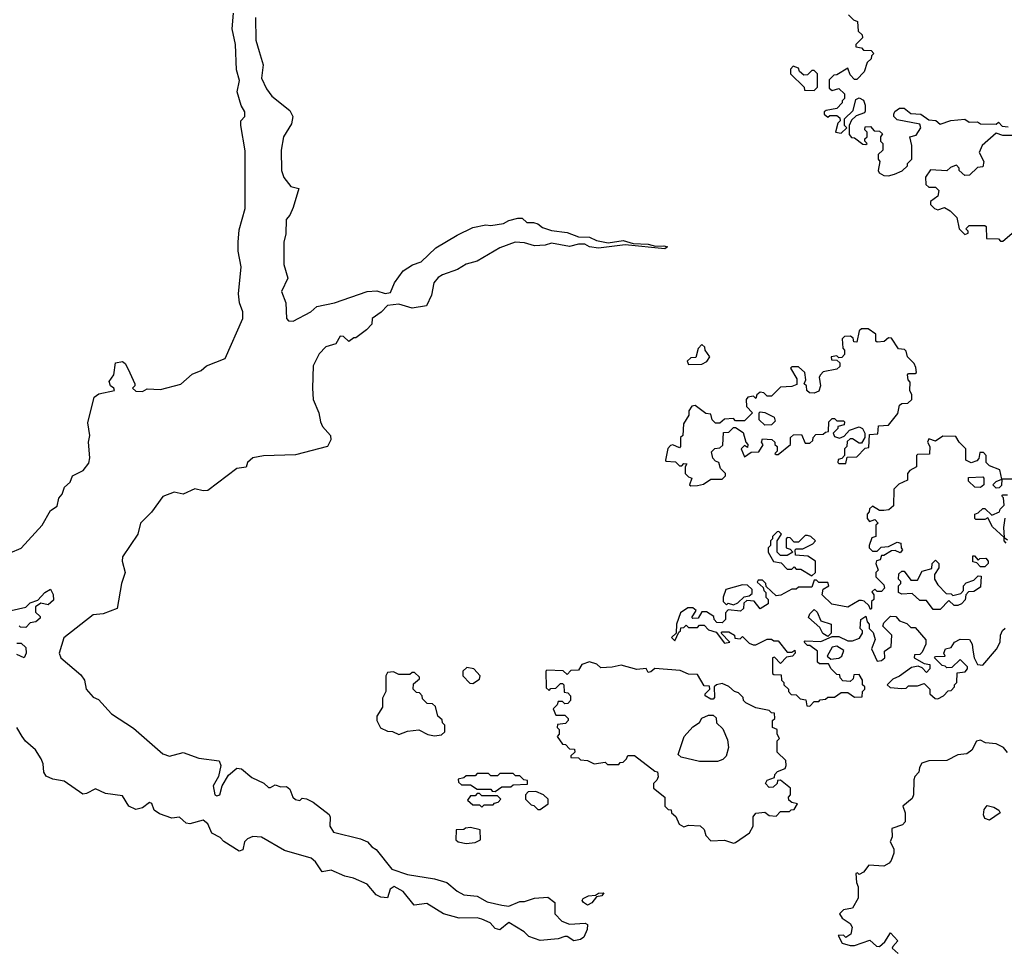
# Model space of a CAD drawing. Extents: x 2239805 to 2396427, y 665731 to 772158.
# Tile 259 of 326: x 2373388 to 2377771, y 705107 to 709246. Entities that reach past the tile are written whole.
import ezdxf

# ---------------------------------------------------------------- set-up
doc = ezdxf.new("R2010")
doc.units = 0

msp = doc.modelspace()

# ---------------------------------------------------------------- linework, layer by layer
at = {"layer": '0CON05XD'}
for points in [[(2373345, 706872.5), (2373395, 706892.5), (2373487.5, 706995), (2373525, 707060), (2373555, 707080), (2373562.5, 707115), (2373576.7, 707133.3), (2373587.5, 707165), (2373613, 707187), (2373623.3, 707215), (2373671.1, 707238.9), (2373695, 707271.2), (2373700.6, 707295), (2373694, 707365), (2373700, 707395), (2373691.7, 707451.7), (2373720, 707565), (2373739.5, 707580.5), (2373810, 707595), (2373807.5, 707605), (2373792.5, 707615), (2373786.7, 707635), (2373806.7, 707665), (2373815, 707717.5), (2373845, 707723.3), (2373856.7, 707715), (2373870.5, 707690.5), (2373900, 707625), (2373900, 707615), (2373890, 707605), (2373905, 707592.5), (2373935, 707590), (2373955, 707602.5), (2374015, 707600), (2374105, 707623.3), (2374155, 707667.5), (2374196.1, 707683.9), (2374220, 707705), (2374303, 707737), (2374380.8, 707915), (2374381.2, 707945), (2374366.7, 707985), (2374362, 708025), (2374373.3, 708145), (2374360, 708215), (2374360, 708255), (2374365, 708310), (2374391.2, 708405), (2374391.7, 708661.7), (2374372.5, 708775), (2374372.5, 708795), (2374390, 708815), (2374390, 708835), (2374373.8, 708863.8), (2374356, 708925), (2374366, 708975), (2374352.7, 709022.7), (2374349.2, 709135), (2374334.2, 709205), (2374340, 709275)], [(2374437.8, 709255), (2374439.5, 709155), (2374454.5, 709104.5), (2374471.9, 709045), (2374464.4, 708985), (2374487.3, 708937.3), (2374510, 708905), (2374591.2, 708841.2), (2374604, 708815), (2374597.2, 708782.8), (2374562.2, 708725), (2374551.8, 708665), (2374553.1, 708575), (2374563.2, 708543.2), (2374595, 708503.3), (2374630, 708495), (2374605, 708410), (2374590, 708375), (2374573.6, 708356.4), (2374572.3, 708292.3), (2374563.5, 708255), (2374563.6, 708156.4), (2374581.1, 708095), (2374553.5, 708035), (2374572.5, 707985), (2374575.7, 707915), (2374584.6, 707904.6), (2374605, 707904.1), (2374684.4, 707945), (2374710.7, 707969.3), (2374789.2, 707985), (2374935, 708036.4), (2374978, 708038)], [(2377077, 709267), (2377100, 709245), (2377118.3, 709238.3), (2377120, 709195), (2377138.3, 709178.3), (2377140, 709165), (2377110, 709135), (2377110, 709125), (2377135, 709120), (2377145, 709110), (2377178.3, 709108.3), (2377190, 709095), (2377180, 709085), (2377178.3, 709071.7), (2377160, 709055), (2377146.7, 709013.3), (2377115, 708980), (2377105, 708980), (2377085, 709000), (2377075, 709030), (2377025, 709000), (2377011.7, 708998.3), (2376991.7, 708978.3), (2376991.7, 708941.7), (2377005, 708930), (2377035, 708940), (2377060, 708915), (2377060, 708895), (2377050, 708885), (2377050, 708875), (2377025, 708850), (2376978.3, 708841.7), (2376970, 708835), (2376970, 708825), (2376985, 708812.5), (2376995, 708820), (2377025, 708820), (2377038.3, 708808.3), (2377040, 708795), (2377030, 708785), (2377020, 708745), (2377045, 708740), (2377070, 708765), (2377060, 708775), (2377060, 708805), (2377098.3, 708841.7), (2377110, 708890), (2377125, 708897.5), (2377145, 708887.5), (2377152.5, 708865), (2377151.7, 708838.3), (2377148.3, 708831.7), (2377111.7, 708818.3), (2377091.7, 708798.3), (2377080, 708775), (2377080, 708735), (2377091.7, 708721.7), (2377105, 708720), (2377141.7, 708691.7), (2377155, 708690), (2377160, 708695), (2377150, 708705), (2377150, 708715), (2377160, 708725), (2377160, 708745), (2377150, 708755), (2377151.7, 708768.3), (2377175, 708770), (2377191.7, 708751.7), (2377215, 708750), (2377228.3, 708738.3), (2377220, 708725), (2377220, 708705), (2377230, 708695), (2377230, 708665), (2377210, 708645), (2377210, 708625), (2377217.5, 708615), (2377210, 708575), (2377213.6, 708563.6), (2377235, 708552.5), (2377255, 708550), (2377281.7, 708558.3), (2377317, 708573), (2377340, 708595), (2377340, 708605), (2377360, 708625), (2377360, 708685), (2377350, 708725), (2377378.3, 708731.7), (2377400, 708765), (2377395, 708780), (2377295, 708800), (2377280, 708815), (2377280, 708825), (2377283.6, 708836.4), (2377305, 708852.5), (2377325, 708852.5), (2377355, 708827.5), (2377400, 708825), (2377435, 708800), (2377467, 708797), (2377485, 708780), (2377533.6, 708796.4), (2377595, 708802.5), (2377615, 708790), (2377651.7, 708791.7), (2377665, 708782.5), (2377735, 708780), (2377745, 708790), (2377761.7, 708771.7), (2377788.3, 708768.3)], [(2376925, 708930), (2376940, 708945), (2376940, 709005), (2376925, 709020), (2376915, 709020), (2376895, 709000), (2376878.3, 708998.3), (2376860, 709015), (2376855, 709030), (2376831.7, 709038.3), (2376820, 709025), (2376820, 709005), (2376880, 708945), (2376881.7, 708931.7), (2376925, 708930)], [(2377805, 708730), (2377765, 708730), (2377735, 708740), (2377672.5, 708685), (2377660, 708655), (2377680, 708615), (2377675, 708590), (2377651.7, 708588.3), (2377617, 708553), (2377595, 708552.5), (2377570, 708575), (2377570, 708585), (2377558.3, 708598.3), (2377550, 708595), (2377531.7, 708588.3), (2377515, 708572.5), (2377443, 708577), (2377420, 708545), (2377421.7, 708511.7), (2377435, 708500), (2377465, 708500), (2377480, 708485), (2377475, 708460), (2377443, 708437), (2377443, 708423), (2377460, 708405), (2377475, 708400), (2377505, 708410), (2377530, 708395), (2377560, 708365), (2377570, 708315), (2377595, 708290), (2377610, 708295), (2377610, 708305), (2377600, 708315), (2377615, 708330), (2377685, 708330), (2377690, 708325), (2377691.7, 708271.7), (2377745, 708270), (2377755, 708260), (2377765, 708260), (2377815, 708302.5)], [(2374978, 708038), (2375015, 708027.5), (2375038.3, 708031.7), (2375056.7, 708075), (2375095, 708127.5), (2375136.1, 708153.9), (2375175, 708168), (2375240.6, 708229.4), (2375335, 708286.2), (2375405, 708320), (2375462.5, 708332.5), (2375485, 708330), (2375541.7, 708338.3), (2375565, 708352.5), (2375605, 708362.5), (2375625, 708362.5), (2375645, 708342.5), (2375675, 708343.3), (2375695, 708336.7), (2375715, 708320), (2375755, 708306.7), (2375825, 708298.6), (2375875, 708279.2), (2375925, 708278.1), (2375955, 708262.5), (2376007, 708253), (2376075, 708263.3), (2376119.3, 708249.3), (2376185, 708245.7), (2376217.7, 708237.7), (2376255, 708239.2), (2376272.5, 708235), (2376260, 708225), (2376083.9, 708243.9), (2375965, 708228), (2375924.2, 708234.2), (2375903.6, 708246.4), (2375875, 708246.7), (2375835, 708236.2), (2375755, 708251.2), (2375727.3, 708242.7), (2375679.4, 708239.4), (2375635, 708252.9), (2375594.2, 708255.8), (2375525, 708230), (2375425, 708170.8), (2375375, 708157.5), (2375336.3, 708133.7), (2375269.7, 708110.3), (2375251.3, 708098.7), (2375232, 708075), (2375220.5, 708019.5), (2375198.8, 707971.2), (2375135, 707960.8), (2375075, 707978.8), (2375025, 707974), (2374996.8, 707943.2), (2374957.5, 707915), (2374955, 707890), (2374932.5, 707865), (2374885, 707830), (2374875, 707830), (2374852.5, 707812.5), (2374830, 707835), (2374815, 707837.5), (2374795, 707802.5), (2374750.7, 707789.3), (2374721.2, 707758.8), (2374694, 707705), (2374691.4, 707605), (2374694.4, 707554.4), (2374720, 707495), (2374726.7, 707455), (2374736.2, 707435), (2374771.2, 707395), (2374772.5, 707375), (2374757.5, 707345), (2374615, 707307.8), (2374473.6, 707303.6), (2374425.6, 707294.4), (2374402.5, 707275), (2374396.7, 707253.3), (2374355, 707247.1), (2374225, 707150), (2374205, 707147.5), (2374167, 707157), (2374116.1, 707133.9), (2374075, 707141.9), (2374025, 707123.1), (2373975, 707053.8), (2373926, 707005), (2373914.5, 706955.5), (2373846.2, 706855), (2373843.6, 706835), (2373857.5, 706785), (2373840.8, 706735), (2373822, 706625), (2373759.1, 706600.9), (2373715, 706596), (2373585, 706493.3), (2373564.2, 706425), (2373571.2, 706405), (2373659.7, 706329.7), (2373675.9, 706305.9), (2373684.2, 706265), (2373715, 706230), (2373739.3, 706219.3), (2373796, 706156), (2373895, 706091.2), (2374025, 705976.7), (2374055, 705967.5), (2374115, 705982.5), (2374185, 705958), (2374275.8, 705945.8), (2374284, 705925), (2374273, 705877), (2374249.2, 705835), (2374256.7, 705795), (2374265, 705790.8), (2374278.8, 705795), (2374289.2, 705835), (2374317.5, 705882.5), (2374355, 705913.3), (2374375, 705910), (2374421.2, 705871.2), (2374475, 705846), (2374495, 705826.7), (2374505, 705826.7), (2374525, 705840), (2374550.7, 705830.7), (2374575, 705831.2), (2374590.5, 705820.5), (2374604.4, 705784.4), (2374615, 705773.3), (2374635, 705770), (2374645, 705780), (2374665, 705777.5), (2374695, 705762.5), (2374765, 705707.5), (2374770, 705695), (2374768, 705655), (2374785, 705629.2), (2374905, 705598.6), (2374936.7, 705585), (2374955, 705563.3), (2374975, 705551.2), (2375045, 705463.1), (2375115, 705440.5), (2375235, 705420.6), (2375288.8, 705405), (2375335, 705366), (2375365, 705349.2), (2375425, 705343.3), (2375468.3, 705318.3), (2375535, 705303.3), (2375565, 705298.8), (2375615, 705320), (2375635, 705320), (2375680, 705335), (2375739.5, 705339.5), (2375770, 705315), (2375770, 705265), (2375801.7, 705231.7), (2375835, 705218.8), (2375905, 705223.3), (2375915, 705217.5), (2375913.8, 705195), (2375899.1, 705160.9), (2375885, 705150.8), (2375855, 705144), (2375825, 705163.3), (2375815, 705163.8), (2375785, 705153.3), (2375705, 705146.7), (2375655, 705163.3), (2375633.3, 705185), (2375565, 705226.7), (2375525, 705194.2), (2375505, 705200), (2375482.5, 705225), (2375445, 705241.2), (2375425, 705246.7), (2375345, 705246), (2375274.3, 705264.3), (2375200.5, 705310.5), (2375144.1, 705304.1), (2375095.7, 705365), (2375055, 705386.9), (2375037.5, 705375), (2375025, 705336.7), (2374995, 705338.8), (2374975, 705350), (2374935, 705397.5), (2374874.4, 705424.4), (2374835, 705432.9), (2374775, 705458.8), (2374735, 705452.5), (2374705, 705496.2), (2374685, 705512.5), (2374566.3, 705546.3), (2374465, 705606.7), (2374425, 705608.6), (2374401.3, 705598.7), (2374388.8, 705585), (2374380.7, 705549.3), (2374365, 705543.8), (2374297, 705587), (2374280, 705605), (2374243.6, 705623.6), (2374226, 705665), (2374205, 705682), (2374145, 705666), (2374128.3, 705668.3), (2374100, 705695), (2374065, 705691.2), (2374010.2, 705710.2), (2373986.9, 705726.9), (2373976, 705756), (2373965, 705760), (2373935, 705736.7), (2373905, 705730), (2373873.3, 705745), (2373845, 705790), (2373770.3, 705800.3), (2373725, 705820.8), (2373685, 705800), (2373668.3, 705798.3), (2373585.9, 705855.9), (2373535, 705864.2), (2373505, 705878), (2373495.8, 705895), (2373492.7, 705932.7), (2373484, 705955), (2373458.9, 705995), (2373413.1, 706033.1), (2373399.4, 706055), (2373375, 706094.2)], [(2376375, 707170), (2376405, 707172.5), (2376431.7, 707178.3), (2376465, 707200), (2376515, 707200), (2376530, 707215), (2376530, 707225), (2376508.3, 707248.3), (2376500, 707275), (2376485, 707280), (2376473, 707293), (2376468.3, 707321.7), (2376483, 707337), (2376505, 707340), (2376518.3, 707351.7), (2376521.7, 707408.3), (2376545, 707410), (2376565, 707430), (2376575, 707430), (2376608.3, 707408.3), (2376620, 707365), (2376630, 707355), (2376628.3, 707341.7), (2376615, 707350), (2376600, 707335), (2376615, 707300), (2376645, 707320), (2376678.3, 707321.7), (2376697, 707353), (2376690, 707365), (2376695, 707380), (2376737, 707377), (2376750, 707365), (2376750, 707355), (2376760, 707345), (2376760, 707325), (2376750, 707315), (2376755, 707310), (2376765, 707310), (2376820, 707355), (2376820, 707385), (2376833, 707397), (2376868.3, 707398.3), (2376885, 707360), (2376905, 707360), (2376918.3, 707371.7), (2376920, 707385), (2376931.7, 707398.3), (2376965, 707400), (2376975, 707410), (2376988.3, 707411.7), (2376990, 707455), (2377005, 707470), (2377015, 707470), (2377025, 707460), (2377055, 707460), (2377060, 707455), (2377058.3, 707441.7), (2377030, 707435), (2377030, 707425), (2377010, 707405), (2377015, 707390), (2377037, 707383), (2377058.3, 707391.7), (2377081.7, 707418.3), (2377125, 707432.5), (2377140, 707425), (2377150, 707405), (2377150, 707385), (2377135, 707360), (2377125, 707360), (2377095, 707380), (2377085, 707380), (2377071.7, 707368.3), (2377070, 707345), (2377060, 707335), (2377060, 707305), (2377048.3, 707291.7), (2377031.7, 707288.3), (2377030, 707275), (2377035, 707270), (2377065, 707270), (2377071.7, 707298.3), (2377115, 707300), (2377151.7, 707338.3), (2377168.3, 707341.7), (2377171.7, 707398.3), (2377208.3, 707401.7), (2377211.7, 707438.3), (2377255, 707440), (2377297, 707493), (2377305, 707530), (2377315, 707537.5), (2377341.7, 707538.3), (2377360, 707555), (2377360, 707575), (2377350, 707595), (2377351.7, 707631.7), (2377343, 707643), (2377340, 707665), (2377345, 707670), (2377375, 707670), (2377380, 707675), (2377377, 707697), (2377370, 707715), (2377340, 707745), (2377335, 707770), (2377327, 707777), (2377300.7, 707780.7), (2377268.3, 707828.3), (2377255, 707830), (2377237, 707813), (2377205, 707810), (2377200, 707815), (2377200, 707845), (2377165, 707870), (2377135, 707870), (2377125, 707860), (2377115, 707810), (2377101.7, 707811.7), (2377098.3, 707828.3), (2377087, 707837), (2377060, 707835), (2377050, 707825), (2377053, 707783), (2377060, 707775), (2377060, 707755), (2377048.3, 707741.7), (2377035, 707740), (2377025, 707750), (2377000, 707745), (2377001.7, 707731.7), (2377025, 707730), (2377038.3, 707718.3), (2377038.3, 707701.7), (2377025, 707690), (2376965, 707677.5), (2376952.5, 707665), (2376947.5, 707655), (2376952.5, 707615), (2376945, 707592.5), (2376925, 707582.5), (2376903.8, 707583.8), (2376892.5, 707595), (2376890, 707615), (2376880, 707625), (2376887.5, 707642.5), (2376882.5, 707675), (2376855, 707700), (2376825, 707700), (2376820, 707695), (2376847, 707647), (2376848.3, 707621.7), (2376825, 707612.5), (2376775, 707610), (2376735, 707570), (2376715, 707570), (2376700, 707585), (2376685, 707587.5), (2376670, 707575), (2376665, 707560), (2376655, 707570), (2376630, 707565), (2376622.5, 707555), (2376623, 707523), (2376650, 707495), (2376615, 707460), (2376575, 707460), (2376565, 707470), (2376525, 707467.5), (2376505, 707450), (2376485, 707450), (2376470, 707465), (2376465, 707490), (2376443, 707493), (2376395, 707527.5), (2376380, 707525), (2376367.5, 707505), (2376366.7, 707485), (2376343.3, 707446.7), (2376340, 707395), (2376330, 707385), (2376330, 707345), (2376325, 707340), (2376295, 707352.5), (2376285, 707350), (2376273, 707337), (2376262.5, 707285), (2376265, 707280), (2376307, 707277), (2376325, 707260), (2376335, 707260), (2376345, 707270), (2376358.3, 707268.3), (2376350, 707255), (2376350, 707225), (2376365, 707210), (2376380, 707205), (2376370, 707175), (2376375, 707170)], [(2376365, 707710), (2376425, 707712.5), (2376446.4, 707723.6), (2376460, 707745), (2376440, 707775), (2376438.3, 707788.3), (2376425, 707800), (2376408.3, 707781.7), (2376398.3, 707741.7), (2376375, 707740), (2376360, 707725), (2376365, 707710)], [(2376705, 707440), (2376680, 707465), (2376680, 707495), (2376685, 707500), (2376705, 707497.5), (2376746.4, 707476.4), (2376751.7, 707458.3), (2376735, 707442.5), (2376705, 707440)], [(2377805, 707200), (2377760, 707200), (2377758.3, 707171.7), (2377748.3, 707161.7), (2377735, 707160), (2377720, 707175), (2377735, 707190), (2377760, 707200), (2377751.7, 707241.7), (2377705, 707260), (2377690, 707275), (2377690, 707305), (2377678.3, 707318.3), (2377661.7, 707318.3), (2377658.3, 707291.7), (2377648.3, 707281.7), (2377623, 707273), (2377600, 707285), (2377600, 707335), (2377570, 707365), (2377555, 707390), (2377498.3, 707391.7), (2377465, 707370), (2377435, 707380), (2377430, 707365), (2377440, 707345), (2377438.3, 707311.7), (2377385, 707310), (2377380, 707305), (2377380, 707255), (2377350.7, 707239.3), (2377340, 707225), (2377340, 707195), (2377301.7, 707178.3), (2377280, 707155), (2377278.3, 707081.7), (2377257, 707063), (2377235, 707060), (2377215, 707060), (2377185, 707080), (2377171.7, 707068.3), (2377170, 707055), (2377160, 707045), (2377160, 707025), (2377171.7, 707011.7), (2377195, 707020), (2377210, 707005), (2377200, 706995), (2377200, 706945), (2377181.7, 706938.3), (2377170, 706905), (2377170, 706895), (2377185, 706880), (2377205, 706880), (2377223, 706897), (2377255, 706900), (2377295, 706920), (2377310, 706915), (2377312.5, 706895), (2377317.5, 706885), (2377308.3, 706871.7), (2377285, 706882.5), (2377268.3, 706881.7), (2377235, 706860), (2377225, 706860), (2377218.3, 706841.7), (2377203, 706837), (2377200, 706825), (2377210, 706795), (2377200, 706785), (2377200, 706765), (2377235, 706730), (2377237.5, 706715), (2377225, 706700), (2377205, 706700), (2377195, 706710), (2377181.7, 706698.3), (2377190, 706685), (2377190, 706665), (2377180, 706655), (2377180, 706625), (2377175, 706620), (2377168.3, 706638.3), (2377147, 706657), (2377135, 706660), (2377125, 706660), (2377075, 706630), (2377003, 706643), (2376960, 706685), (2376965, 706710), (2376990, 706725), (2376985, 706740), (2376945, 706740), (2376935, 706750), (2376925, 706750), (2376915, 706720), (2376855, 706720), (2376845, 706710), (2376825, 706710), (2376777, 706683), (2376755, 706680), (2376711.7, 706721.7), (2376710, 706735), (2376695, 706750), (2376675, 706750), (2376671.7, 706741.7), (2376698.3, 706718.3), (2376700, 706705), (2376710, 706695), (2376710, 706675), (2376720, 706665), (2376720, 706645), (2376685, 706622.5), (2376657, 706657), (2376625, 706660), (2376611.7, 706648.3), (2376610, 706625), (2376597, 706613), (2376541.7, 706618.3), (2376530, 706605), (2376530, 706575), (2376515, 706560), (2376491.7, 706561.7), (2376480, 706575), (2376478.3, 706588.3), (2376445, 706610), (2376425, 706610), (2376408.3, 706581.7), (2376385, 706580), (2376380, 706585), (2376400, 706615), (2376385, 706627.5), (2376363, 706627), (2376330, 706605), (2376312.5, 706555), (2376310, 706515), (2376290, 706495), (2376305, 706480), (2376321.7, 706518.3), (2376330, 706525), (2376331.7, 706538.3), (2376345, 706540), (2376355, 706550), (2376365, 706540), (2376405, 706540), (2376415, 706550), (2376435, 706550), (2376455, 706530), (2376488.3, 706518.3), (2376525, 706470), (2376550, 706475), (2376510, 706515), (2376515, 706520), (2376545, 706520), (2376570, 706505), (2376571.7, 706491.7), (2376595, 706490), (2376605, 706500), (2376635, 706470), (2376653, 706463), (2376665, 706462.5), (2376715, 706487.5), (2376735, 706487.5), (2376745, 706480), (2376765, 706480), (2376805, 706430), (2376825, 706430), (2376838.3, 706438.3), (2376840, 706425), (2376828.3, 706411.7), (2376801.7, 706408.3), (2376775, 706380), (2376748.3, 706408.3), (2376740, 706405), (2376740, 706335), (2376745, 706330), (2376778.3, 706328.3), (2376780, 706305), (2376790, 706295), (2376790, 706285), (2376810, 706265), (2376810, 706255), (2376821.7, 706241.7), (2376845, 706240), (2376861.7, 706221.7), (2376888.3, 706218.3), (2376891.7, 706191.7), (2376905, 706190)], [(2377665, 707162.5), (2377640, 707165), (2377611.7, 707191.7), (2377611.7, 707208.3), (2377675, 707210), (2377680, 707205), (2377680, 707175), (2377665, 707162.5)], [(2377780, 706915), (2377770, 706925), (2377770, 706940), (2377718.3, 706988.3), (2377698.3, 707028.3), (2377685, 707020), (2377645, 707020), (2377640, 707025), (2377640, 707045), (2377655, 707050), (2377675, 707070), (2377685, 707070), (2377715, 707040), (2377750, 707055), (2377753, 707067), (2377770, 707085), (2377767.5, 707117.5), (2377760, 707125), (2377765, 707130), (2377785, 707130)], [(2377773.8, 707026.2), (2377767.5, 706985), (2377770, 706940), (2377785, 706930)], [(2376915, 706770), (2376930, 706785), (2376930, 706835), (2376897, 706857), (2376841.7, 706861.7), (2376840, 706885), (2376845, 706890), (2376875, 706890), (2376918.3, 706911.7), (2376930, 706925), (2376910, 706945), (2376895, 706950), (2376885, 706950), (2376855, 706920), (2376835, 706920), (2376818.3, 706938.3), (2376805, 706940), (2376800, 706935), (2376800, 706895), (2376818.3, 706888.3), (2376830, 706875), (2376805, 706860), (2376775, 706860), (2376760, 706875), (2376760, 706925), (2376780, 706955), (2376767, 706967), (2376760, 706965), (2376740, 706945), (2376740, 706935), (2376730, 706925), (2376730, 706905), (2376720, 706895), (2376720, 706875), (2376743.6, 706833.6), (2376778.3, 706828.3), (2376805, 706800), (2376825, 706800), (2376835, 706810), (2376845, 706800), (2376865, 706800), (2376915, 706770)], [(2377485, 706620), (2377455, 706620), (2377425, 706660), (2377395, 706660), (2377361.7, 706691.7), (2377315, 706687.5), (2377300, 706695), (2377300, 706725), (2377310, 706735), (2377310, 706745), (2377300, 706755), (2377301.7, 706778.3), (2377315, 706790), (2377325, 706790), (2377355, 706750), (2377385, 706750), (2377405, 706790), (2377448.3, 706801.7), (2377450, 706825), (2377465, 706840), (2377480, 706825), (2377480, 706805), (2377460, 706775), (2377460, 706755), (2377475, 706730), (2377511.7, 706691.7), (2377535, 706690), (2377542.5, 706682.5), (2377578.3, 706691.7), (2377590, 706705), (2377590, 706725), (2377601.7, 706738.3), (2377635, 706750), (2377655, 706770), (2377668.3, 706768.3), (2377665, 706720), (2377635, 706700), (2377611.7, 706698.3), (2377600, 706685), (2377597, 706663), (2377580, 706645), (2377565, 706637.5), (2377548.3, 706638.3), (2377525, 706660), (2377485, 706620)], [(2377685, 706810), (2377665, 706810), (2377648.3, 706828.3), (2377631.7, 706831.7), (2377631.7, 706858.3), (2377638.3, 706858.3), (2377655, 706840), (2377663, 706847), (2377688.3, 706848.3), (2377700, 706835), (2377700, 706825), (2377685, 706810)], [(2373350, 706615), (2373415, 706630), (2373435, 706650), (2373468.3, 706661.7), (2373500, 706695), (2373525, 706710), (2373537, 706687), (2373538.3, 706661.7), (2373515, 706640), (2373482.5, 706647.5), (2373458.3, 706631.7), (2373458.3, 706608.3), (2373478.3, 706588.3), (2373478.3, 706581.7), (2373460, 706565), (2373435, 706560), (2373415, 706540), (2373391.7, 706541.7), (2373385, 706547.5)], [(2376565, 706640), (2376585, 706650), (2376613, 706677), (2376635, 706680), (2376648.3, 706691.7), (2376648.3, 706708.3), (2376628.3, 706728.3), (2376605, 706730), (2376531.7, 706708.3), (2376520, 706675), (2376520, 706655), (2376535, 706640), (2376542.5, 706647.5), (2376565, 706640)], [(2376985, 706500), (2376963.6, 706513.6), (2376949.3, 706539.3), (2376900, 706585), (2376905, 706600), (2376925, 706620), (2376938.3, 706608.3), (2376955, 706570), (2377000, 706555), (2377000, 706515), (2376985, 706500)], [(2376905, 706190), (2376925, 706210), (2376945, 706210), (2376951.7, 706218.3), (2376975, 706220), (2376985, 706230), (2377015, 706230), (2377045, 706250), (2377075, 706250), (2377105, 706230), (2377138.3, 706231.7), (2377140, 706255), (2377150, 706265), (2377150, 706275), (2377140, 706285), (2377140, 706305), (2377125, 706330), (2377101.7, 706328.3), (2377098.3, 706311.7), (2377085, 706300), (2377051.7, 706301.7), (2377040, 706315), (2377038.3, 706328.3), (2377025, 706330), (2377000, 706355), (2376988.3, 706378.3), (2376948.3, 706378.3), (2376940, 706385), (2376940, 706435), (2376905, 706460), (2376895, 706460), (2376880, 706475), (2376885, 706480), (2376955, 706477.5), (2377005, 706500), (2377035, 706500), (2377075, 706480), (2377095, 706480), (2377127, 706493), (2377140, 706515), (2377140, 706525), (2377130, 706535), (2377132.5, 706575), (2377155, 706590), (2377160, 706565), (2377170, 706555), (2377170, 706535), (2377187, 706517), (2377197, 706487), (2377180, 706445), (2377205, 706390), (2377225, 706392.5), (2377240, 706405), (2377237.5, 706435), (2377267.5, 706455), (2377270, 706505), (2377230, 706545), (2377235, 706560), (2377265, 706590), (2377288.3, 706588.3), (2377305, 706570), (2377337, 706557), (2377355, 706540), (2377375, 706540), (2377422.5, 706485), (2377422.5, 706465), (2377405, 706430), (2377395, 706420), (2377371.7, 706418.3), (2377370, 706405), (2377415, 706380), (2377440, 706375), (2377440, 706355), (2377425, 706340), (2377405, 706360), (2377387.5, 706367.5), (2377358.3, 706361.7), (2377305, 706322.5), (2377275, 706310), (2377250, 706285), (2377263, 706273), (2377315, 706267.5), (2377335, 706270), (2377345, 706280), (2377385, 706280), (2377415, 706290), (2377440, 706265), (2377440, 706245), (2377463, 706223), (2377475, 706222.5), (2377500, 706235), (2377521.7, 706258.3), (2377535, 706260), (2377550, 706275), (2377550, 706285), (2377560, 706295), (2377561.7, 706338.3), (2377597, 706343), (2377607.5, 706355), (2377607.5, 706365), (2377575, 706397.5), (2377538.3, 706361.7), (2377515, 706360), (2377508.3, 706368.3), (2377495, 706370), (2377460, 706405), (2377465, 706410), (2377508.3, 706411.7), (2377502.5, 706425), (2377510, 706445), (2377535, 706450), (2377550, 706475), (2377575, 706487.5), (2377616.4, 706486.4), (2377627.5, 706465), (2377631.7, 706438.3), (2377637.5, 706405), (2377652.5, 706375), (2377675, 706372.5), (2377736.1, 706443.9), (2377752.5, 706475), (2377753.8, 706505), (2377763.9, 706526.1), (2377775, 706537.5)], [(2373375, 706470), (2373395, 706470), (2373415, 706450), (2373416.2, 706425), (2373407.5, 706405), (2373375, 706420)], [(2376998.3, 706398.3), (2377035, 706402.5), (2377048.3, 706411.7), (2377057.5, 706437.5), (2377025, 706456.7), (2377005, 706452.5), (2376982.5, 706412.5), (2376998.3, 706398.3)], [(2375405, 706290), (2375435, 706310), (2375437.5, 706325), (2375410, 706355), (2375378.3, 706361.7), (2375360, 706345), (2375360, 706325), (2375391.7, 706291.7), (2375405, 706290)], [(2376565, 705580), (2376575, 705582.5), (2376637.5, 705625), (2376652.5, 705655), (2376653.6, 705696.4), (2376665, 705712.5), (2376705, 705717.5), (2376725, 705702.5), (2376755, 705700), (2376775, 705720), (2376815, 705720), (2376821.7, 705728.3), (2376835, 705730), (2376850, 705755), (2376825, 705760), (2376811.7, 705771.7), (2376810, 705785), (2376820, 705795), (2376820, 705825), (2376775, 705860), (2376761.7, 705858.3), (2376760, 705845), (2376741.7, 705828.3), (2376725, 705827.5), (2376707.5, 705845), (2376715, 705860), (2376748.3, 705871.7), (2376750, 705885), (2376761.7, 705898.3), (2376795, 705912.5), (2376800, 705925), (2376798.3, 705948.3), (2376760, 705985), (2376760, 706035), (2376770, 706045), (2376760, 706065), (2376760, 706085), (2376740, 706095), (2376740, 706125), (2376750, 706135), (2376748.3, 706158.3), (2376735, 706160), (2376725, 706170), (2376665, 706182.5), (2376620, 706205), (2376610, 706215), (2376608.3, 706228.3), (2376588.3, 706248.3), (2376570, 706255), (2376545, 706277.5), (2376515, 706290), (2376490, 706285), (2376480, 706275), (2376481.7, 706228.3), (2376475, 706220), (2376465, 706220), (2376440, 706235), (2376440, 706245), (2376460, 706265), (2376458.3, 706278.3), (2376435, 706280), (2376405, 706330), (2376365, 706332.5), (2376328.3, 706348.3), (2376215, 706357.5), (2376198.3, 706341.7), (2376185, 706340), (2376177, 706357), (2376135, 706352.5), (2376065, 706372.5), (2376025, 706362.5), (2375975, 706360), (2375957, 706377), (2375925, 706386.7), (2375890, 706375), (2375875, 706350), (2375841.7, 706348.3), (2375825, 706330), (2375807.5, 706347.5), (2375735, 706350), (2375730, 706345), (2375731.7, 706271.7), (2375745, 706260), (2375751.7, 706268.3), (2375775, 706270), (2375795, 706290), (2375805, 706290), (2375810, 706285), (2375811.7, 706251.7), (2375828.3, 706248.3), (2375840, 706235), (2375840, 706215), (2375828.3, 706201.7), (2375815, 706200), (2375805, 706210), (2375785, 706210), (2375780, 706195), (2375763, 706177), (2375775, 706150), (2375815, 706150), (2375830, 706135), (2375830, 706125), (2375818.3, 706111.7), (2375781.7, 706108.3), (2375780, 706095), (2375790, 706085), (2375790, 706065), (2375780, 706055), (2375805, 706020), (2375818.3, 706018.3), (2375835, 706000), (2375858.3, 705998.3), (2375860, 705985), (2375841.7, 705968.3), (2375841.7, 705961.7), (2375875, 705960), (2375885, 705950), (2375915, 705947.5), (2375945, 705932.5), (2375995, 705940), (2376005, 705930), (2376055, 705930), (2376061.7, 705938.3), (2376075, 705940), (2376090, 705955), (2376095, 705970), (2376125, 705970), (2376215, 705900), (2376227, 705897), (2376230, 705875), (2376225, 705860), (2376210, 705845), (2376210, 705825), (2376260, 705785), (2376260, 705745), (2376275, 705730), (2376288.3, 705728.3), (2376290, 705715), (2376308.3, 705698.3), (2376323.6, 705663.6), (2376345, 705652.5), (2376365, 705660), (2376417, 705657), (2376435, 705640), (2376443, 705613), (2376465, 705590), (2376525, 705592.5), (2376565, 705580)], [(2375235, 706057.5), (2375265, 706062.5), (2375280, 706075), (2375280, 706105), (2375270, 706115), (2375268.3, 706128.3), (2375250, 706145), (2375238.3, 706188.3), (2375225, 706200), (2375201.7, 706201.7), (2375181.7, 706221.7), (2375180, 706235), (2375168.3, 706248.3), (2375155, 706250), (2375140, 706265), (2375141.7, 706288.3), (2375168.3, 706311.7), (2375168.3, 706318.3), (2375145, 706340), (2375135, 706340), (2375125, 706330), (2375075, 706330), (2375051.7, 706341.7), (2375025, 706340), (2375017.5, 706325), (2375017.5, 706255), (2375002.5, 706225), (2375003.3, 706185), (2374977.5, 706145), (2374977.5, 706125), (2374993.6, 706093.6), (2375025, 706077.5), (2375047, 706077), (2375075, 706063.8), (2375115, 706078), (2375165, 706083.8), (2375205, 706063.3), (2375235, 706057.5)], [(2376495, 705943.3), (2376415, 705943.8), (2376333, 705963), (2376320, 705975), (2376346.7, 706055), (2376385, 706097.5), (2376413.9, 706116.1), (2376425, 706136.7), (2376455, 706150), (2376475, 706150), (2376488.3, 706138.3), (2376490, 706115), (2376518.3, 706088.3), (2376539.3, 706039.3), (2376543.3, 706005), (2376533.6, 705966.4), (2376518.3, 705951.7), (2376495, 705943.3)], [(2377785, 705982.5), (2377767.5, 706005), (2377735, 706022.5), (2377687, 706027), (2377665, 706037.5), (2377647, 706033), (2377626.2, 705993.8), (2377605, 705977.5), (2377565, 705972.5), (2377515, 705947.5), (2377435, 705946.7), (2377403.6, 705936.4), (2377393, 705917), (2377390, 705895), (2377373, 705877), (2377368.3, 705861.7), (2377367.5, 705795), (2377361.7, 705778.3), (2377320, 705745), (2377330, 705715), (2377330, 705675), (2377318.3, 705661.7), (2377270, 705645), (2377271.7, 705608.3), (2377262.5, 705585), (2377280, 705555), (2377280, 705535), (2377267, 705503), (2377259.3, 705490.7), (2377235, 705477.5), (2377168.3, 705481.7), (2377145, 705450), (2377125, 705440), (2377117, 705447), (2377110, 705445), (2377112.5, 705405), (2377120, 705385), (2377120, 705335), (2377095, 705290), (2377055, 705282.5), (2377037.5, 705265), (2377050, 705245), (2377085, 705222.5), (2377093.3, 705205), (2377087.5, 705175), (2377065, 705160), (2377055, 705170), (2377031.7, 705168.3), (2377050, 705135), (2377085, 705123.3), (2377105, 705123.3), (2377173, 705147), (2377201.7, 705121.7), (2377215, 705120), (2377240, 705140), (2377265, 705180), (2377297.5, 705145), (2377275, 705120), (2377271.7, 705111.7), (2377298.3, 705088.3)], [(2375505, 705810), (2375535, 705830), (2375575, 705830), (2375585, 705840), (2375648.3, 705841.7), (2375648.3, 705858.3), (2375631.7, 705861.7), (2375615, 705880), (2375595, 705880), (2375585, 705890), (2375525, 705890), (2375515, 705880), (2375485, 705880), (2375475, 705890), (2375425, 705890), (2375415, 705880), (2375375, 705880), (2375365, 705870), (2375340, 705865), (2375341.7, 705851.7), (2375355, 705840), (2375395, 705840), (2375425, 705820), (2375485, 705820), (2375491.7, 705811.7), (2375505, 705810)], [(2375445, 705740), (2375455, 705750), (2375495, 705750), (2375501.7, 705758.3), (2375518.3, 705761.7), (2375530, 705775), (2375515, 705790), (2375445, 705790), (2375435, 705800), (2375425, 705800), (2375415, 705790), (2375395, 705790), (2375381.7, 705771.7), (2375405, 705750), (2375435, 705750), (2375445, 705740)], [(2375705, 705730), (2375740, 705755), (2375740, 705775), (2375720, 705795), (2375685, 705810), (2375651.7, 705808.3), (2375640, 705795), (2375640, 705775), (2375665, 705750), (2375677, 705747), (2375695, 705730), (2375705, 705730)], [(2377705, 705682.5), (2377685, 705690), (2377678, 705705), (2377681.2, 705728.8), (2377695, 705746.7), (2377725, 705740), (2377746.4, 705726.4), (2377752.5, 705715), (2377705, 705682.5)], [(2375375, 705577.5), (2375415, 705582.5), (2375440, 705595), (2375438.3, 705638.3), (2375395, 705650), (2375373, 705647), (2375365, 705640), (2375331.7, 705638.3), (2375330, 705595), (2375340, 705585), (2375375, 705577.5)], [(2375915, 705303.8), (2375897.5, 705315), (2375892.5, 705325), (2375897, 705333), (2375920, 705345), (2375951.7, 705348.3), (2375965, 705357.5), (2375988.3, 705358.3), (2375980, 705345), (2375955, 705340), (2375935, 705313.3), (2375915, 705303.8)]]:
    msp.add_lwpolyline(points, dxfattribs=at)

doc.saveas('drawing.dxf')
